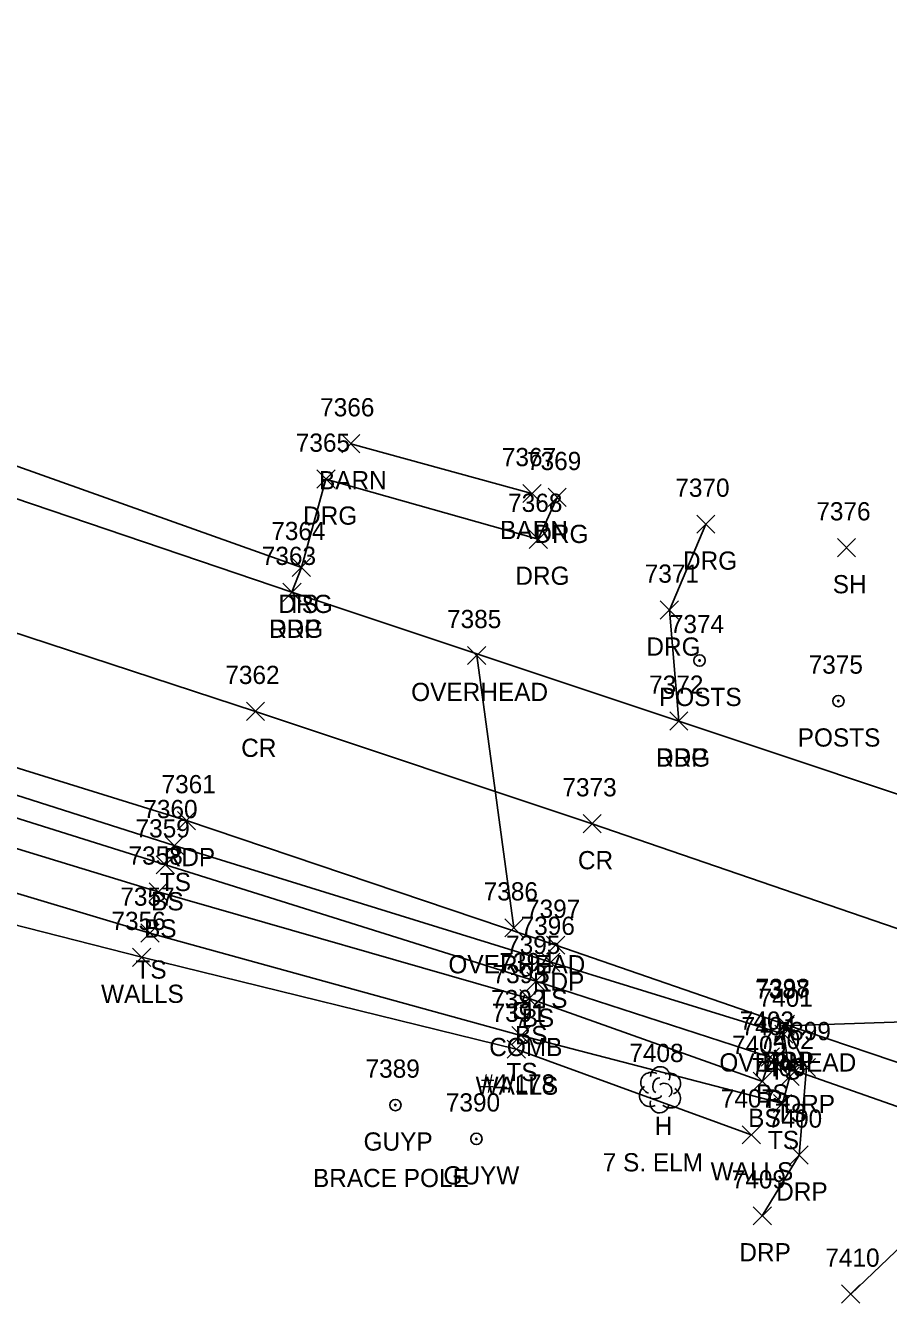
# Model space of a CAD drawing. Extents: x 1611797 to 1633212, y 298978 to 305475.
# Drawn here: x 1624912.9 to 1625007.5, y 304396.3 to 304537.5 of the extents above; entities that cross this region are included whole.
import ezdxf

# ---------------------------------------------------------------- set-up
doc = ezdxf.new("R2010")
doc.units = 0
for name, color, linetype in [('D_A', 7, 'Continuous'), ('D_I', 7, 'Continuous'), ('D_TIC', 7, 'Continuous'), ('DCP', 7, 'Continuous'), ('L_A', 7, 'Continuous'), ('L_C', 7, 'Continuous'), ('L_I', 7, 'Continuous'), ('L_TIC', 7, 'Continuous'), ('LBC', 7, 'Continuous'), ('LELB', 7, 'Continuous'), ('LPST', 7, 'Continuous'), ('LTD', 7, 'Continuous'), ('LWS', 7, 'Continuous'), ('P_A', 7, 'Continuous'), ('P_I', 7, 'Continuous'), ('P_TIC', 7, 'Continuous'), ('PET', 7, 'Continuous'), ('PRC', 7, 'Continuous'), ('R_A', 7, 'Continuous'), ('R_I', 7, 'Continuous'), ('R_TIC', 7, 'Continuous'), ('RDG', 7, 'Continuous'), ('RDP', 7, 'Continuous'), ('U_A', 7, 'Continuous'), ('U_C', 7, 'Continuous'), ('U_I', 7, 'Continuous'), ('U_TIC', 7, 'Continuous'), ('UCO', 7, 'Continuous'), ('UP', 7, 'Continuous'), ('UPGW', 7, 'Continuous')]:
    doc.layers.add(name, color=color, linetype=linetype)

msp = doc.modelspace()

# ---------------------------------------------------------------- linework, layer by layer
at = {"layer": 'D_TIC'}
for points in [[(1624993.71, 304422.73), (1624995.71, 304424.73)], [(1624995.71, 304422.73), (1624993.71, 304424.73)]]:
    msp.add_lwpolyline(points, dxfattribs=at)
at = {"layer": 'DCP'}
msp.add_lwpolyline([(1624994.71, 304423.73), (1625026.87, 304412.45)], dxfattribs=at)
at = {"layer": 'L_TIC'}
for points in [[(1624947.53, 304490.63), (1624949.53, 304492.63)], [(1624949.53, 304490.63), (1624947.53, 304492.63)], [(1624967.39, 304485.17), (1624969.39, 304487.17)], [(1624969.39, 304485.17), (1624967.39, 304487.17)], [(1625001.88, 304479.22), (1625003.88, 304481.22)], [(1625003.88, 304479.22), (1625001.88, 304481.22)], [(1624942.12, 304477.06), (1624944.12, 304479.06)], [(1624944.12, 304477.06), (1624942.12, 304479.06)], [(1624928.18, 304446.55), (1624930.18, 304448.55)], [(1624930.18, 304446.55), (1624928.18, 304448.55)], [(1624927.2, 304444.43), (1624929.2, 304446.43)], [(1624929.2, 304444.43), (1624927.2, 304446.43)], [(1624926.42, 304441.45), (1624928.42, 304443.45)], [(1624928.42, 304441.45), (1624926.42, 304443.45)], [(1624925.51, 304436.94), (1624927.51, 304438.94)], [(1624927.51, 304436.94), (1624925.51, 304438.94)], [(1624924.61, 304434.28), (1624926.61, 304436.28)], [(1624926.61, 304434.28), (1624924.61, 304436.28)], [(1624969.46, 304433.74), (1624971.46, 304435.74)], [(1624971.46, 304433.74), (1624969.46, 304435.74)], [(1624967.82, 304431.65), (1624969.82, 304433.65)], [(1624969.82, 304431.65), (1624967.82, 304433.65)], [(1624967.08, 304429.75), (1624969.08, 304431.75)], [(1624969.08, 304429.75), (1624967.08, 304431.75)], [(1624966.18, 304425.7), (1624968.18, 304427.7)], [(1624968.18, 304425.7), (1624966.18, 304427.7)], [(1624995.01, 304425.85), (1624997.01, 304427.85)], [(1624997.01, 304425.85), (1624995.01, 304427.85)], [(1624965.67, 304424.2), (1624967.67, 304426.2)], [(1624967.67, 304424.2), (1624965.67, 304426.2)], [(1624993.52, 304423.34), (1624995.52, 304425.34)], [(1624995.52, 304423.34), (1624993.52, 304425.34)], [(1624992.66, 304420.67), (1624994.66, 304422.67)], [(1624994.66, 304420.67), (1624992.66, 304422.67)], [(1624992.66, 304420.67), (1624994.66, 304422.67)], [(1624994.66, 304420.67), (1624992.66, 304422.67)], [(1624995.68, 304421.22), (1624997.68, 304423.22)], [(1624997.68, 304421.22), (1624995.68, 304423.22)], [(1624994.86, 304418.24), (1624996.86, 304420.24)], [(1624996.86, 304418.24), (1624994.86, 304420.24)], [(1624994.86, 304418.24), (1624996.86, 304420.24)], [(1624996.86, 304418.24), (1624994.86, 304420.24)], [(1624991.44, 304414.8), (1624993.44, 304416.8)], [(1624993.44, 304414.8), (1624991.44, 304416.8)]]:
    msp.add_lwpolyline(points, dxfattribs=at)
at = {"layer": 'LBC'}
msp.add_lwpolyline([(1624948.53, 304491.63), (1624968.39, 304486.17)], dxfattribs=at)
at = {"layer": 'LELB'}
for points in [[(1624591.53, 304501.1), (1624624.74, 304505.99), (1624655.84, 304506.46), (1624696.07, 304504.7), (1624739.71, 304500.63), (1624773.65, 304494.28), (1624812.76, 304484.93), (1624846.39, 304471.72), (1624867.21, 304466.43), (1624870.99, 304464.56), (1624891.01, 304459.74), (1624929.18, 304447.55), (1624970.46, 304434.74), (1624996.01, 304426.85), (1624996.68, 304422.22), (1624995.86, 304419.24)], [(1624592.05, 304499.97), (1624624.64, 304503.4), (1624656.25, 304505.2), (1624696.08, 304503.68), (1624739.86, 304499.7), (1624773.24, 304493.17), (1624812.21, 304484.07), (1624846.02, 304470.11), (1624865.08, 304464.01), (1624867.08, 304465.35), (1624869.04, 304465.16), (1624872.58, 304461.94), (1624890.51, 304457.26), (1624928.2, 304445.43), (1624968.82, 304432.65), (1624994.52, 304424.34), (1624993.66, 304421.67)], [(1624592, 304498.44), (1624624.83, 304501.63), (1624656.5, 304503.69), (1624696.15, 304501.97), (1624739.52, 304496.92), (1624773.49, 304491.22), (1624811.42, 304481.22), (1624846.39, 304465.41), (1624865.51, 304459.43), (1624871.86, 304458.37), (1624889.48, 304454.05), (1624927.42, 304442.45), (1624968.08, 304430.75), (1624993.66, 304421.67)], [(1624883.93, 304499.81), (1624902.32, 304492.56), (1624943.12, 304478.06)], [(1624184.93, 304301.87), (1624278.34, 304363.53), (1624318.33, 304391.37), (1624353.31, 304411.71), (1624393.58, 304434.55), (1624417.55, 304442.42), (1624424.34, 304448.67), (1624448.61, 304456.57), (1624487.04, 304470.17), (1624519.68, 304481.19), (1624560.46, 304490.23), (1624593.88, 304492.76), (1624624.32, 304496.68), (1624656.79, 304498.13), (1624695.25, 304497.88), (1624738.57, 304491.31), (1624772.39, 304485.68), (1624810.08, 304476.48), (1624844.46, 304462.44), (1624886.48, 304449.94), (1624926.51, 304437.94), (1624967.18, 304426.7), (1624995.86, 304419.24)]]:
    msp.add_lwpolyline(points, dxfattribs=at)
at = {"layer": 'LPST'}
for centre, radius in [((1624986.77, 304467.85), 0.625), ((1624986.77, 304467.85), 0.0833), ((1625001.99, 304463.4), 0.625), ((1625001.99, 304463.4), 0.0833)]:
    msp.add_circle(centre, radius, dxfattribs=at)
at = {"layer": 'LTD'}
msp.add_line((1624982.4, 304420.79), (1624982.4, 304420.79), dxfattribs=at)
msp.add_line((1624982.4, 304420.79), (1624982.4, 304420.79), dxfattribs=at)
msp.add_arc((1624982.45, 304422.23), 1.05, 335.5272, 180.9563, dxfattribs=at)
for centre, major_axis, ratio, start_param, end_param in [((1624981.61, 304421.46), (1.21, -0.51), 0.895232, 1.570796, 4.712389), ((1624983.45, 304421.38), (-1.14, -0.48), 0.949671, 1.570796, 4.712389), ((1624981.32, 304420.08), (0.58, -1.04), 0.959034, 3.141593, 6.283185), ((1624982.2, 304421.25), (-0.208, -0.792), 0.645439, 3.141593, 6.283185), ((1624982.9, 304420.63), (-0.5, 0.667), 0.989748, 3.141593, 6.283185), ((1624982.4, 304419.29), (0.26, 1.06), 0.942809, 1.570796, 4.712389), ((1624981.95, 304420.04), (-0.625, -0.083), 0.423636, 0, 3.141593), ((1624983.4, 304419.96), (-1.09, 0.79), 0.841452, 1.570796, 4.712389)]:
    msp.add_ellipse(centre, major_axis=major_axis, ratio=ratio, start_param=start_param, end_param=end_param, dxfattribs=at)
at = {"layer": 'LWS'}
msp.add_lwpolyline([(1624838.37, 304462.56), (1624845.83, 304460.04), (1624885.9, 304445.42), (1624925.61, 304435.28), (1624966.67, 304425.2), (1624992.44, 304415.8)], dxfattribs=at)
at = {"layer": 'P_TIC'}
for points in [[(1624941.08, 304474.33), (1624943.08, 304476.33)], [(1624943.08, 304474.33), (1624941.08, 304476.33)], [(1624937.08, 304461.27), (1624939.08, 304463.27)], [(1624939.08, 304461.27), (1624937.08, 304463.27)], [(1624983.5, 304460.2), (1624985.5, 304462.2)], [(1624985.5, 304460.2), (1624983.5, 304462.2)], [(1624929.52, 304449.28), (1624931.52, 304451.28)], [(1624931.52, 304449.28), (1624929.52, 304451.28)], [(1624973.99, 304448.94), (1624975.99, 304450.94)], [(1624975.99, 304448.94), (1624973.99, 304450.94)], [(1624970, 304435.61), (1624972, 304437.61)], [(1624972, 304435.61), (1624970, 304437.61)], [(1624995.18, 304426.92), (1624997.18, 304428.92)], [(1624997.18, 304426.92), (1624995.18, 304428.92)]]:
    msp.add_lwpolyline(points, dxfattribs=at)
at = {"layer": 'PET'}
for points in [[(1624214.6, 304372.95), (1624258.69, 304401.17), (1624298.33, 304425.53), (1624336.86, 304448), (1624379.58, 304470.59), (1624404.49, 304482.1), (1624435.34, 304495.11), (1624473.75, 304508.46), (1624507.92, 304518.4), (1624553.76, 304528.58), (1624585.04, 304533.35), (1624625.18, 304536.71), (1624654.48, 304537.5), (1624696.33, 304535.75), (1624743.35, 304530.33), (1624780.81, 304524.04), (1624819.04, 304514.44), (1624851.35, 304505.26), (1624901.43, 304489.14), (1624942.08, 304475.33), (1624984.5, 304461.2), (1625019.22, 304449.6)], [(1624590.8, 304503.8), (1624624.98, 304507.12), (1624655.59, 304507.9), (1624695.82, 304506.43), (1624739.83, 304501.66), (1624774.76, 304495.32), (1624812.69, 304486.29), (1624847.68, 304476.49), (1624891.68, 304462.36), (1624930.52, 304450.28), (1624971, 304436.61), (1624996.18, 304427.92), (1625031.18, 304416.05)]]:
    msp.add_lwpolyline(points, dxfattribs=at)
at = {"layer": 'PRC'}
msp.add_lwpolyline([(1624172.24, 304325.39), (1624222.29, 304360.15), (1624264.64, 304387.45), (1624305.78, 304412.86), (1624342.45, 304434.67), (1624384.5, 304455.76), (1624409.7, 304467.33), (1624440.42, 304480.07), (1624477.67, 304493.55), (1624512.04, 304503.84), (1624556.26, 304513.41), (1624588.6, 304518.56), (1624625.39, 304521.45), (1624654.72, 304521.97), (1624694.56, 304520.32), (1624741.33, 304515.35), (1624776.51, 304509.39), (1624814.64, 304500.05), (1624847.34, 304490.65), (1624897.27, 304475.63), (1624938.08, 304462.27), (1624974.99, 304449.94), (1625014.51, 304436.37)], dxfattribs=at)
at = {"layer": 'R_TIC'}
for points in [[(1624944.81, 304486.75), (1624946.81, 304488.75)], [(1624946.81, 304486.75), (1624944.81, 304488.75)], [(1624970.16, 304484.74), (1624972.16, 304486.74)], [(1624972.16, 304484.74), (1624970.16, 304486.74)], [(1624986.46, 304481.81), (1624988.46, 304483.81)], [(1624988.46, 304481.81), (1624986.46, 304483.81)], [(1624968.08, 304480.15), (1624970.08, 304482.15)], [(1624970.08, 304480.15), (1624968.08, 304482.15)], [(1624942.12, 304477.06), (1624944.12, 304479.06)], [(1624944.12, 304477.06), (1624942.12, 304479.06)], [(1624941.08, 304474.33), (1624943.08, 304476.33)], [(1624943.08, 304474.33), (1624941.08, 304476.33)], [(1624982.46, 304472.38), (1624984.46, 304474.38)], [(1624984.46, 304472.38), (1624982.46, 304474.38)], [(1624983.5, 304460.2), (1624985.5, 304462.2)], [(1624985.5, 304460.2), (1624983.5, 304462.2)], [(1624995.18, 304426.92), (1624997.18, 304428.92)], [(1624997.18, 304426.92), (1624995.18, 304428.92)], [(1624997.49, 304422.19), (1624999.49, 304424.19)], [(1624999.49, 304422.19), (1624997.49, 304424.19)], [(1624996.69, 304412.59), (1624998.69, 304414.59)], [(1624998.69, 304412.59), (1624996.69, 304414.59)], [(1624992.64, 304405.92), (1624994.64, 304407.92)], [(1624994.64, 304405.92), (1624992.64, 304407.92)], [(1625002.34, 304397.33), (1625004.34, 304399.33)], [(1625004.34, 304397.33), (1625002.34, 304399.33)]]:
    msp.add_lwpolyline(points, dxfattribs=at)
at = {"layer": 'RDG'}
for points in [[(1624942.08, 304475.33), (1624943.12, 304478.06), (1624945.81, 304487.75), (1624969.08, 304481.15), (1624971.16, 304485.74)], [(1624987.46, 304482.81), (1624983.46, 304473.38), (1624984.5, 304461.2)]]:
    msp.add_lwpolyline(points, dxfattribs=at)
at = {"layer": 'RDP'}
for points in [[(1624996.18, 304427.92), (1624998.49, 304423.19), (1624997.69, 304413.59), (1624993.64, 304406.92)], [(1625003.34, 304398.33), (1625011.52, 304406.12), (1625021.28, 304413.94), (1625026.11, 304416.23), (1625031.18, 304416.05)]]:
    msp.add_lwpolyline(points, dxfattribs=at)
at = {"layer": 'U_TIC'}
for points in [[(1624961.34, 304467.4), (1624963.34, 304469.4)], [(1624963.34, 304467.4), (1624961.34, 304469.4)], [(1624965.41, 304437.52), (1624967.41, 304439.52)], [(1624967.41, 304437.52), (1624965.41, 304439.52)], [(1624995.13, 304426.75), (1624997.13, 304428.75)], [(1624997.13, 304426.75), (1624995.13, 304428.75)]]:
    msp.add_lwpolyline(points, dxfattribs=at)
at = {"layer": 'UCO'}
for points in [[(1624962.34, 304468.4), (1624966.41, 304438.52)], [(1624996.13, 304427.75), (1625074.58, 304430.39)]]:
    msp.add_lwpolyline(points, dxfattribs=at)
at = {"layer": 'UP'}
for p, q in [((1624967.58, 304431.11), (1624967.33, 304430.27)), ((1624966.5, 304428.61), (1624966.5, 304430.27)), ((1624966.5, 304430.27), (1624968.16, 304430.27)), ((1624967.33, 304429.44), (1624967.33, 304429.44)), ((1624968.16, 304430.27), (1624968.16, 304428.61)), ((1624968.16, 304428.61), (1624966.5, 304428.61)), ((1624967.08, 304427.77), (1624967.33, 304428.61))]:
    msp.add_line(p, q, dxfattribs=at)
msp.add_circle((1624967.33, 304429.44), 0.833, dxfattribs=at)
at = {"layer": 'UPGW'}
for centre, radius in [((1624953.42, 304419.07), 0.625), ((1624953.42, 304419.07), 0.0833), ((1624962.3, 304415.36), 0.625), ((1624962.3, 304415.36), 0.0833)]:
    msp.add_circle(centre, radius, dxfattribs=at)

# ---------------------------------------------------------------- texts
at = {"layer": 'D_A'}
msp.add_text('P', height=2, dxfattribs=at).set_placement((1624994.08, 304418.73))
at = {"layer": 'D_I'}
msp.add_text('7404', height=2, dxfattribs=at).set_placement((1624991.37, 304426.73))
at = {"layer": 'L_A'}
for s, p in [('BARN', (1624945.04, 304486.63)), ('BARN', (1624964.9, 304481.17)), ('SH', (1625001.37, 304475.22)), ('TS', (1624941.52, 304473.06)), ('POSTS', (1624982.32, 304462.85)), ('POSTS', (1624997.53, 304458.4)), ('TS', (1624927.59, 304442.55)), ('BS', (1624926.64, 304440.43)), ('BS', (1624925.86, 304437.45)), ('TS', (1624924.92, 304432.94)), ('WALLS', (1624921.15, 304430.28)), ('TS', (1624968.87, 304429.74)), ('BS', (1624967.26, 304427.65)), ('BS', (1624966.53, 304425.75)), ('TS', (1624965.59, 304421.7)), ('TS', (1624994.42, 304421.85)), ('WALLS', (1624962.21, 304420.2)), ('BS', (1624992.96, 304419.34)), ('BS', (1624992.1, 304416.67)), ('BS', (1624992.1, 304416.67)), ('TS', (1624995.09, 304417.22)), ('H', (1624981.84, 304415.79)), ('TS', (1624994.26, 304414.24)), ('TS', (1624994.26, 304414.24)), ('WALLS', (1624987.98, 304410.8))]:
    msp.add_text(s, height=2, dxfattribs=at).set_placement(p)
at = {"layer": 'L_C'}
msp.add_text('7 S. ELM', height=2, dxfattribs=at).set_placement((1624976.15, 304411.79))
at = {"layer": 'L_I'}
for s, p in [('7366', (1624945.17, 304494.63)), ('7367', (1624965.09, 304489.17)), ('7376', (1624999.57, 304483.22)), ('7364', (1624939.81, 304481.06)), ('7374', (1624983.51, 304470.85)), ('7375', (1624998.73, 304466.4)), ('7360', (1624925.78, 304450.55)), ('7359', (1624924.93, 304448.43)), ('7358', (1624924.16, 304445.45)), ('7357', (1624923.26, 304440.94)), ('7356', (1624922.29, 304438.28)), ('7396', (1624967.15, 304437.74)), ('7395', (1624965.56, 304435.65)), ('7394', (1624964.82, 304433.75)), ('7392', (1624963.92, 304429.7)), ('7401', (1624993.24, 304429.85)), ('7391', (1624963.97, 304428.2)), ('7403', (1624991.18, 304427.34)), ('7405', (1624990.32, 304424.67)), ('7405', (1624990.32, 304424.67)), ('7402', (1624993.34, 304425.22)), ('7408', (1624979.07, 304423.79)), ('7406', (1624992.46, 304422.24)), ('7406', (1624992.46, 304422.24)), ('7407', (1624989.1, 304418.8))]:
    msp.add_text(s, height=2, dxfattribs=at).set_placement(p)
at = {"layer": 'P_A'}
for s, p in [('RDP', (1624939.57, 304470.33)), ('CR', (1624936.51, 304457.27)), ('RDP', (1624981.99, 304456.2)), ('RDP', (1624928.01, 304445.28)), ('CR', (1624973.43, 304444.94)), ('RDP', (1624968.49, 304431.61)), ('RDP', (1624993.66, 304422.92))]:
    msp.add_text(s, height=2, dxfattribs=at).set_placement(p)
at = {"layer": 'P_I'}
for s, p in [('7363', (1624938.77, 304478.33)), ('7362', (1624934.77, 304465.27)), ('7372', (1624981.24, 304464.2)), ('7361', (1624927.78, 304453.28)), ('7373', (1624971.73, 304452.94)), ('7397', (1624967.74, 304439.61)), ('7398', (1624992.92, 304430.92))]:
    msp.add_text(s, height=2, dxfattribs=at).set_placement(p)
at = {"layer": 'R_A'}
for s, p in [('DRG', (1624943.3, 304482.75)), ('DRG', (1624968.65, 304480.74)), ('DRG', (1624984.95, 304477.81)), ('DRG', (1624966.57, 304476.15)), ('DRG', (1624940.6, 304473.06)), ('DRG', (1624939.57, 304470.33)), ('DRG', (1624980.94, 304468.38)), ('DRG', (1624981.99, 304456.2)), ('DRP', (1624993.66, 304422.92)), ('DRP', (1624995.98, 304418.19)), ('DRP', (1624995.17, 304408.59)), ('DRP', (1624991.13, 304401.92))]:
    msp.add_text(s, height=2, dxfattribs=at).set_placement(p)
at = {"layer": 'R_I'}
for s, p in [('7365', (1624942.5, 304490.75)), ('7369', (1624967.85, 304488.74)), ('7370', (1624984.11, 304485.81)), ('7368', (1624965.78, 304484.15)), ('7364', (1624939.81, 304481.06)), ('7363', (1624938.77, 304478.33)), ('7371', (1624980.76, 304476.38)), ('7372', (1624981.24, 304464.2)), ('7398', (1624992.92, 304430.92)), ('7399', (1624995.22, 304426.19)), ('7400', (1624994.26, 304416.59)), ('7409', (1624990.3, 304409.92)), ('7410', (1625000.56, 304401.33))]:
    msp.add_text(s, height=2, dxfattribs=at).set_placement(p)
at = {"layer": 'U_A'}
for s, p in [('OVERHEAD', (1624955.15, 304463.4)), ('OVERHEAD', (1624959.23, 304433.52)), ('COMB', (1624963.71, 304424.44)), ('OVERHEAD', (1624988.94, 304422.75)), ('GUYP', (1624949.93, 304414.07)), ('GUYW', (1624958.69, 304410.36))]:
    msp.add_text(s, height=2, dxfattribs=at).set_placement(p)
at = {"layer": 'U_C'}
for s, p in [('#4/178', (1624962.76, 304420.44)), ('BRACE POLE', (1624944.38, 304410.07))]:
    msp.add_text(s, height=2, dxfattribs=at).set_placement(p)
at = {"layer": 'U_I'}
for s, p in [('7385', (1624959.08, 304471.4)), ('7386', (1624963.1, 304441.52)), ('7393', (1624964.07, 304432.44)), ('7387', (1624992.87, 304430.75)), ('7389', (1624950.15, 304422.07)), ('7390', (1624958.95, 304418.36))]:
    msp.add_text(s, height=2, dxfattribs=at).set_placement(p)

doc.saveas('drawing.dxf')
